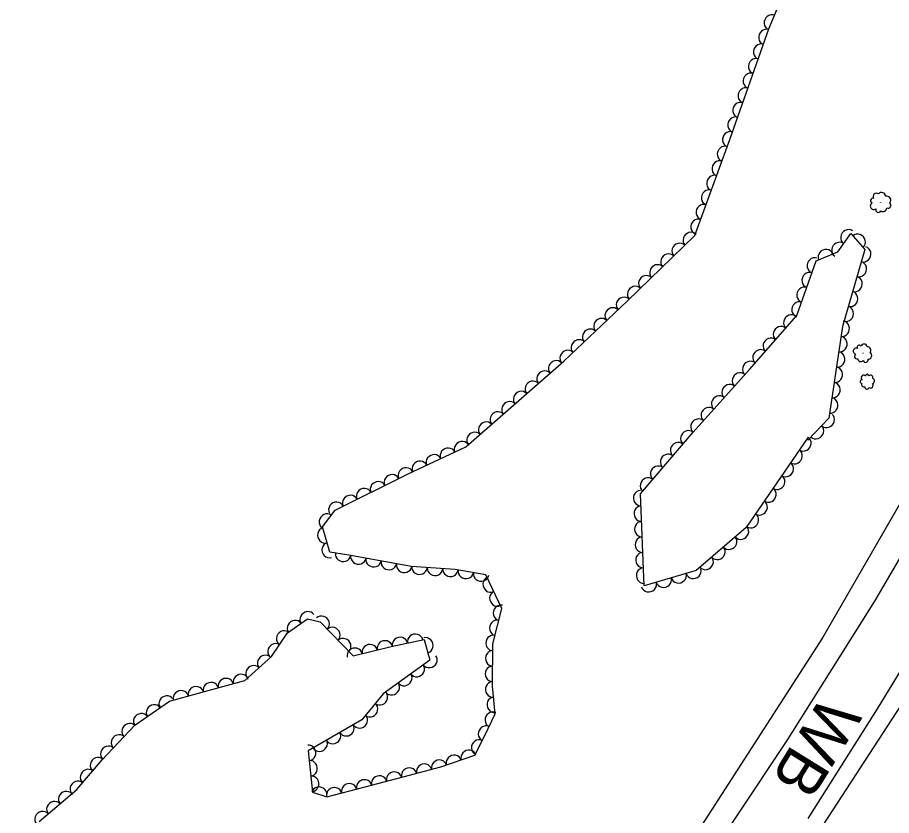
# Model space of a CAD drawing. Extents: x 1722896 to 1754269, y 648279 to 666297.
# Drawn here: x 1753107.9 to 1753333.4, y 654007.6 to 654213.6 of the extents above; entities that cross this region are included whole.
import ezdxf

# ---------------------------------------------------------------- set-up
doc = ezdxf.new("R2010")
doc.units = 0
for name, color, linetype in [('DESIGN - SHEET - Linework', 7, 'Continuous'), ('SURVEY - CENTERLINE - Preliminary Text', 7, 'Continuous'), ('SURVEY - VEGETATION - Features with Text', 7, 'Continuous')]:
    doc.layers.add(name, color=color, linetype=linetype)

msp = doc.modelspace()

# ---------------------------------------------------------------- linework, layer by layer
at = {"layer": 'SURVEY - CENTERLINE - Preliminary Text'}
for points in [[(1753280.72, 653988.23), (1753306.49, 654026.98), (1753329.1, 654062.93), (1753352.71, 654103.23), (1753376.39, 654147.44), (1753394.04, 654183.47), (1753414.66, 654227.76), (1753433.65, 654272.23), (1753453.02, 654320.15), (1753468.58, 654359.4), (1753486.13, 654404.04), (1753505.53, 654455.42)], [(1753311.88, 654006.91), (1753329.79, 654035.15), (1753353.58, 654074.25), (1753373.17, 654109.55), (1753391.64, 654144.41), (1753410.7, 654182.85), (1753427.03, 654218.96), (1753444.3, 654258.14), (1753461.32, 654299.91), (1753478.17, 654342.19), (1753491.09, 654375.14), (1753503.66, 654407.39), (1753517.74, 654445.76)], [(1753482.67, 654413.9), (1753458.55, 654352.07), (1753439.2, 654303.21), (1753416.52, 654247.72), (1753396.87, 654204.26), (1753372.73, 654155.19), (1753344.59, 654103.76), (1753315.58, 654053.52), (1753282.87, 654002.69), (1753240.69, 653944.6), (1753198.01, 653890.57), (1753155.7, 653840.66), (1753109.05, 653791.69), (1753066.22, 653750.25), (1753016.49, 653706.56), (1752963.73, 653663.88), (1752898.79, 653617.49)], [(1752906.22, 653591.6), (1752932.52, 653609.33), (1752968.55, 653635.12), (1752998.47, 653658.53), (1753032.52, 653686), (1753059.61, 653709.29), (1753090.61, 653737.15), (1753122.06, 653768.23), (1753166.8, 653813.93), (1753195.95, 653847.18), (1753228.18, 653885.9), (1753252.83, 653917.34), (1753282.57, 653957.87), (1753313.52, 654001.75), (1753339.51, 654041.6), (1753373.68, 654100.76), (1753411.06, 654174.03), (1753429.35, 654212.72), (1753446.57, 654253.07), (1753460.03, 654284.47), (1753483.01, 654342.82), (1753497.82, 654380.67), (1753509.22, 654410.98)]]:
    msp.add_lwpolyline(points, dxfattribs=at)
at = {"layer": 'SURVEY - VEGETATION - Features with Text'}
for points in [[(1753113.55, 654006.06), (1753123.27, 654014.36), (1753129.8, 654022.03), (1753138.21, 654030.93), (1753147.2, 654037.16), (1753157.14, 654039.92), (1753166.6, 654042.48), (1753173.49, 654048.65), (1753177.58, 654054.78), (1753182.78, 654058.36), (1753186.03, 654057.66), (1753194.5, 654048.87), (1753204.37, 654051.27), (1753212.86, 654053.1), (1753214.32, 654047.76), (1753202.28, 654039.05), (1753196.79, 654032.37), (1753182.95, 654024.38), (1753184.04, 654013.69), (1753187.74, 654012.48), (1753197.61, 654015.07), (1753207.4, 654017.64), (1753217.19, 654020.21), (1753225.95, 654023.19), (1753228.48, 654028.32), (1753231.18, 654033.92), (1753230.45, 654041.06), (1753230.6, 654051.96), (1753232.85, 654061.04), (1753228.74, 654069.77), (1753220.83, 654071.13), (1753209.56, 654071.9), (1753193.39, 654074.85), (1753188.54, 654075.58), (1753186.64, 654082.11), (1753189.87, 654086.47), (1753208.77, 654095.82), (1753223.63, 654102.76), (1753248.91, 654124.92), (1753265.26, 654140.38), (1753282.69, 654157.32), (1753291.69, 654182.06), (1753301.79, 654210.68), (1753309.17, 654228.42)], [(1753311.88, 654105.3), (1753295.95, 654081.95), (1753283.03, 654070.9), (1753269.57, 654066.88), (1753268.68, 654090.69), (1753282.24, 654106.58), (1753296.75, 654122.76), (1753309.02, 654136.65), (1753313.94, 654150.83), (1753319.53, 654153.09), (1753322.92, 654157.87), (1753326.55, 654153.68), (1753320.74, 654133.81), (1753317.21, 654110.2), (1753311.84, 654104.51)]]:
    msp.add_lwpolyline(points, dxfattribs=at)
for centre, radius in [((1753330.58, 654165.89), 0.0312), ((1753326.03, 654126.96), 0.0277), ((1753327.22, 654119.66), 0.0221)]:
    msp.add_circle(centre, radius, dxfattribs=at)
for centre, radius, start, end in [((1753330.87, 654167.41), 1.02, 1.9835, 139.5077), ((1753328.62, 654166.32), 0.614, 75.0469, 253.7925), ((1753329.55, 654167.35), 0.894, 52.9307, 209.7196), ((1753332.21, 654166.48), 1.01, 312.8793, 108.7178), ((1753328.83, 654164.92), 0.892, 115.0676, 308.4873), ((1753330.01, 654163.96), 0.679, 157.6862, 335.0054), ((1753331.2, 654164.45), 0.962, 232.9733, 359.819), ((1753332.5, 654165.11), 0.746, 243.1322, 58.1325), ((1753324.32, 654127.46), 0.792, 69.766, 263.1857), ((1753325.08, 654128.46), 0.545, 29.7453, 208.491), ((1753326.31, 654128.52), 0.794, 7.6292, 164.4181), ((1753327.17, 654127.72), 0.905, 316.6819, 94.2061), ((1753324.46, 654126.11), 0.603, 112.3847, 289.7038), ((1753325.51, 654125.66), 0.854, 187.6717, 314.5174), ((1753327.42, 654126.3), 0.899, 267.5777, 63.4162), ((1753326.74, 654125.25), 0.663, 197.8306, 12.8309), ((1753326.2, 654120.65), 0.631, 41.8489, 235.2686), ((1753327.1, 654121.07), 0.434, 1.8282, 180.5739), ((1753328, 654120.65), 0.633, 339.7121, 136.501), ((1753325.79, 654119.65), 0.48, 84.4676, 261.7867), ((1753326.36, 654118.94), 0.681, 159.7546, 286.6003), ((1753327.95, 654118.68), 0.716, 239.6606, 35.4991), ((1753328.3, 654119.77), 0.721, 288.7648, 66.289), ((1753327.08, 654118.2), 0.528, 169.9135, 344.9138)]:
    msp.add_arc(centre, radius, start, end, dxfattribs=at)
for centre, major_axis in [((1753302.46, 654212.3), (0.77, 1.85)), ((1753301.04, 654208.56), (0.67, 1.89)), ((1753299.71, 654204.79), (0.67, 1.89)), ((1753298.38, 654201.01), (0.67, 1.89)), ((1753297.04, 654197.24), (0.67, 1.89)), ((1753295.71, 654193.47), (0.67, 1.89)), ((1753294.38, 654189.7), (0.67, 1.89)), ((1753293.05, 654185.92), (0.67, 1.89)), ((1753291.72, 654182.15), (0.67, 1.89)), ((1753290.36, 654178.39), (0.68, 1.88)), ((1753288.99, 654174.63), (0.68, 1.88)), ((1753287.62, 654170.88), (0.68, 1.88)), ((1753286.25, 654167.12), (0.68, 1.88)), ((1753284.88, 654163.36), (0.68, 1.88)), ((1753283.52, 654159.6), (0.68, 1.88)), ((1753281.56, 654156.22), (1.43, 1.39)), ((1753322.22, 654156.89), (1.16, 1.63)), ((1753324.75, 654155.75), (1.31, -1.51)), ((1753278.69, 654153.43), (1.43, 1.39)), ((1753319.91, 654153.63), (1.16, 1.63)), ((1753275.82, 654150.64), (1.43, 1.39)), ((1753316.43, 654151.84), (1.85, 0.75)), ((1753326.2, 654152.48), (-0.56, -1.92)), ((1753313.51, 654149.59), (0.66, 1.89)), ((1753325.08, 654148.64), (-0.56, -1.92)), ((1753272.96, 654147.86), (1.43, 1.39)), ((1753312.2, 654145.81), (0.66, 1.89)), ((1753270.09, 654145.07), (1.43, 1.39)), ((1753323.96, 654144.8), (-0.56, -1.92)), ((1753267.22, 654142.28), (1.43, 1.39)), ((1753310.89, 654142.03), (0.66, 1.89)), ((1753264.34, 654139.5), (1.45, 1.37)), ((1753322.83, 654140.96), (-0.56, -1.92)), ((1753309.58, 654138.25), (0.66, 1.89)), ((1753321.71, 654137.12), (-0.56, -1.92)), ((1753261.43, 654136.76), (1.45, 1.37)), ((1753307.5, 654134.92), (1.32, 1.5)), ((1753258.52, 654134.01), (1.45, 1.37)), ((1753320.66, 654133.27), (-0.3, -1.98)), ((1753255.62, 654131.26), (1.45, 1.37)), ((1753304.85, 654131.93), (1.32, 1.5)), ((1753252.71, 654128.51), (1.45, 1.37)), ((1753302.2, 654128.93), (1.32, 1.5)), ((1753320.07, 654129.31), (-0.3, -1.98)), ((1753249.8, 654125.77), (1.45, 1.37)), ((1753299.55, 654125.93), (1.32, 1.5)), ((1753319.47, 654125.35), (-0.3, -1.98)), ((1753246.83, 654123.1), (1.5, 1.32)), ((1753296.91, 654122.93), (1.32, 1.5)), ((1753318.88, 654121.4), (-0.3, -1.98)), ((1753243.82, 654120.46), (1.5, 1.32)), ((1753294.24, 654119.95), (1.34, 1.49)), ((1753240.81, 654117.82), (1.5, 1.32)), ((1753291.57, 654116.97), (1.34, 1.49)), ((1753318.29, 654117.44), (-0.3, -1.98)), ((1753237.8, 654115.19), (1.5, 1.32)), ((1753234.79, 654112.55), (1.5, 1.32)), ((1753288.89, 654114), (1.34, 1.49)), ((1753317.7, 654113.49), (-0.3, -1.98)), ((1753231.79, 654109.91), (1.5, 1.32)), ((1753286.22, 654111.02), (1.34, 1.49)), ((1753283.55, 654108.04), (1.34, 1.49)), ((1753316.74, 654109.71), (-1.37, -1.46)), ((1753228.78, 654107.28), (1.5, 1.32)), ((1753314, 654106.8), (-1.37, -1.46)), ((1753225.77, 654104.64), (1.5, 1.32)), ((1753280.92, 654105.03), (1.3, 1.52)), ((1753310.75, 654103.65), (-1.13, -1.65)), ((1753222.59, 654102.27), (1.81, 0.85)), ((1753278.32, 654101.99), (1.3, 1.52)), ((1753215.34, 654098.89), (1.81, 0.85)), ((1753218.96, 654100.58), (1.81, 0.85)), ((1753275.72, 654098.95), (1.3, 1.52)), ((1753308.49, 654100.35), (-1.13, -1.65)), ((1753211.71, 654097.19), (1.81, 0.85)), ((1753306.24, 654097.04), (-1.13, -1.65)), ((1753208.1, 654095.48), (1.79, 0.89)), ((1753273.13, 654095.9), (1.3, 1.52)), ((1753200.93, 654091.94), (1.79, 0.89)), ((1753204.51, 654093.71), (1.79, 0.89)), ((1753270.53, 654092.86), (1.3, 1.52)), ((1753303.99, 654093.74), (-1.13, -1.65)), ((1753197.34, 654090.17), (1.79, 0.89)), ((1753301.73, 654090.43), (-1.13, -1.65)), ((1753193.75, 654088.39), (1.79, 0.89)), ((1753268.72, 654089.55), (-0.08, 2)), ((1753190.17, 654086.62), (1.79, 0.89)), ((1753268.87, 654085.55), (-0.08, 2)), ((1753299.48, 654087.13), (-1.13, -1.65)), ((1753187.69, 654083.53), (1.19, 1.61)), ((1753297.22, 654083.83), (-1.13, -1.65)), ((1753269.02, 654081.55), (-0.08, 2)), ((1753187.26, 654079.96), (-0.56, 1.92)), ((1753294.63, 654080.83), (-1.52, -1.3)), ((1753269.17, 654077.56), (-0.08, 2)), ((1753291.59, 654078.23), (-1.52, -1.3)), ((1753188.38, 654076.12), (-0.56, 1.92)), ((1753288.55, 654075.62), (-1.52, -1.3)), ((1753191.94, 654075.07), (-1.98, 0.3)), ((1753195.88, 654074.39), (-1.97, 0.36)), ((1753199.81, 654073.67), (-1.97, 0.36)), ((1753269.32, 654073.56), (-0.08, 2)), ((1753285.51, 654073.02), (-1.52, -1.3)), ((1753203.75, 654072.96), (-1.97, 0.36)), ((1753207.68, 654072.24), (-1.97, 0.36)), ((1753211.65, 654071.75), (-2, 0.14)), ((1753215.64, 654071.48), (-2, 0.14)), ((1753269.47, 654069.56), (-0.08, 2)), ((1753219.63, 654071.21), (-2, 0.14)), ((1753223.59, 654070.66), (-1.97, 0.34)), ((1753227.53, 654069.98), (-1.97, 0.34)), ((1753278.5, 654069.54), (-1.92, -0.57)), ((1753282.33, 654070.69), (-1.92, -0.57)), ((1753229.92, 654067.26), (-0.85, 1.81)), ((1753270.83, 654067.25), (-1.92, -0.57)), ((1753274.66, 654068.4), (-1.92, -0.57)), ((1753231.63, 654063.64), (-0.85, 1.81)), ((1753182.77, 654058.35), (1.65, 1.13)), ((1753232.58, 654059.95), (0.48, 1.94)), ((1753179.48, 654056.09), (1.65, 1.13)), ((1753186.49, 654057.18), (1.39, -1.44)), ((1753231.62, 654056.07), (0.48, 1.94)), ((1753176.64, 654053.37), (1.11, 1.66)), ((1753189.26, 654054.3), (1.39, -1.44)), ((1753192.04, 654051.42), (1.39, -1.44)), ((1753206.62, 654051.76), (1.95, 0.42)), ((1753210.53, 654052.6), (1.95, 0.42)), ((1753213.28, 654051.55), (0.53, -1.93)), ((1753230.65, 654052.19), (0.48, 1.94)), ((1753174.42, 654050.04), (1.11, 1.66)), ((1753198.83, 654049.92), (1.94, 0.47)), ((1753202.72, 654050.87), (1.94, 0.47)), ((1753171.76, 654047.1), (1.49, 1.33)), ((1753194.94, 654048.98), (1.94, 0.47)), ((1753214.26, 654047.72), (-1.62, -1.17)), ((1753230.55, 654048.19), (0.03, 2)), ((1753168.77, 654044.43), (1.49, 1.33)), ((1753211.02, 654045.37), (-1.62, -1.17)), ((1753230.49, 654044.2), (0.03, 2)), ((1753157.83, 654040.11), (1.93, 0.52)), ((1753161.69, 654041.16), (1.93, 0.52)), ((1753165.56, 654042.2), (1.93, 0.52)), ((1753207.78, 654043.03), (-1.62, -1.17)), ((1753230.54, 654040.2), (-0.2, 1.99)), ((1753150.12, 654037.98), (1.93, 0.54)), ((1753153.98, 654039.05), (1.93, 0.54)), ((1753204.54, 654040.68), (-1.62, -1.17)), ((1753146.41, 654036.61), (1.64, 1.14)), ((1753201.51, 654038.11), (-1.27, -1.54)), ((1753230.95, 654036.22), (-0.2, 1.99)), ((1753143.12, 654034.33), (1.64, 1.14)), ((1753198.97, 654035.02), (-1.27, -1.54)), ((1753139.83, 654032.06), (1.64, 1.14)), ((1753196.3, 654032.09), (-1.73, -1)), ((1753230.45, 654032.4), (0.87, 1.8)), ((1753136.82, 654029.46), (1.37, 1.45)), ((1753192.83, 654030.08), (-1.73, -1)), ((1753228.71, 654028.8), (0.87, 1.8)), ((1753134.07, 654026.55), (1.37, 1.45)), ((1753189.37, 654028.08), (-1.73, -1)), ((1753185.91, 654026.08), (-1.73, -1)), ((1753226.95, 654025.21), (0.88, 1.79)), ((1753131.32, 654023.64), (1.37, 1.45)), ((1753183.01, 654023.79), (0.2, -1.99)), ((1753224.3, 654022.63), (1.89, 0.64)), ((1753128.64, 654020.68), (1.3, 1.52)), ((1753183.42, 654019.82), (0.2, -1.99)), ((1753216.71, 654020.09), (1.93, 0.51)), ((1753220.51, 654021.34), (1.89, 0.64)), ((1753126.05, 654017.63), (1.3, 1.52)), ((1753208.97, 654018.05), (1.93, 0.51)), ((1753212.84, 654019.07), (1.93, 0.51)), ((1753183.82, 654015.84), (0.2, -1.99)), ((1753201.24, 654016.02), (1.93, 0.51)), ((1753205.1, 654017.04), (1.93, 0.51)), ((1753123.46, 654014.59), (1.3, 1.52)), ((1753185.79, 654013.12), (1.9, -0.62)), ((1753189.63, 654012.97), (1.93, 0.51)), ((1753193.5, 654013.99), (1.93, 0.51)), ((1753197.37, 654015.01), (1.93, 0.51)), ((1753120.45, 654011.95), (1.52, 1.3)), ((1753117.41, 654009.36), (1.52, 1.3)), ((1753114.37, 654006.76), (1.52, 1.3))]:
    msp.add_ellipse(centre, major_axis=major_axis, ratio=0.940188, start_param=0, end_param=3.141593, dxfattribs=at)

# ---------------------------------------------------------------- texts
at = {"layer": 'DESIGN - SHEET - Linework'}
msp.add_text('WB', height=12, rotation=238.2727, dxfattribs=at).set_placement((1753315.77, 654039.25))

doc.saveas('drawing.dxf')
